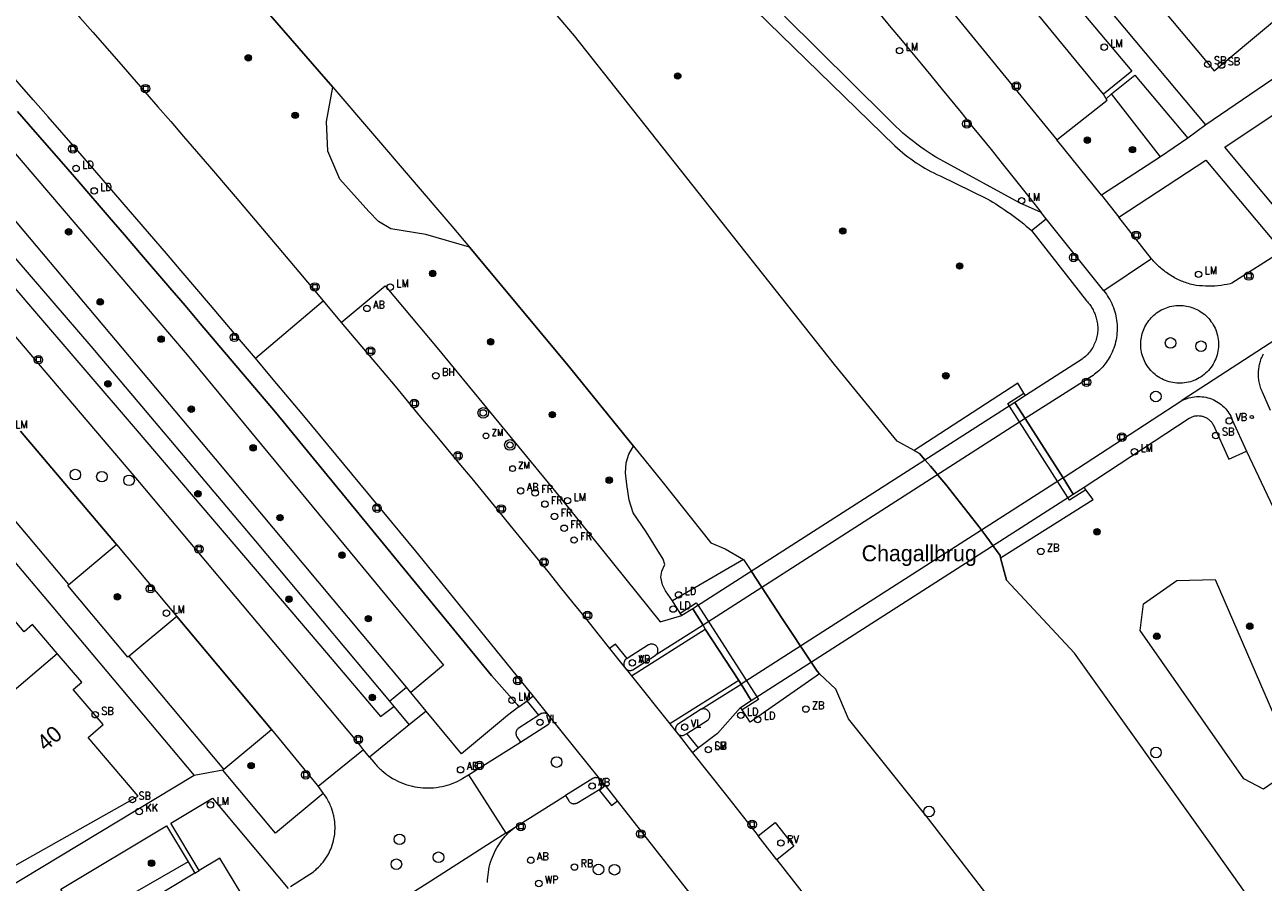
# Model space of a CAD drawing. Header units: metres. Extents: x 138165 to 154469, y 480134 to 494189.
# Tile 592 of 656: x 146733 to 146830, y 487173 to 487240. Entities that reach past the tile are written whole.
import ezdxf

# ---------------------------------------------------------------- set-up
doc = ezdxf.new("R2010")
doc.units = ezdxf.units.M
doc.header["$LTSCALE"] = 0.001
doc.header["$MEASUREMENT"] = 0
for name, color, linetype, lineweight in [('Level 5', 7, 'Continuous', 0), ('TOP-L-terrein schutting raster hek leuning', 7, 'Continuous', 0), ('TOP-L-topo objecten punt', 7, 'Continuous', 0), ('TOP-L-topo objecten vlak', 7, 'Continuous', 0), ('TOP-L-verharding molgoot', 7, 'Continuous', 0), ('TOP-L-water beschoeiing', 7, 'Continuous', 0), ('TOP-T-topo huisnummering naamgeving', 7, 'Continuous', 0)]:
    doc.layers.add(name, color=color, linetype=linetype, lineweight=lineweight)
doc.styles.add('Style-INTL_ISO', font='INTL_ISO.shx')
doc.styles.add('Style-STANDARD', font='STANDARD.shx')

# ---------------------------------------------------------------- blocks, each defined once
blk = doc.blocks.new('24')
at = {"layer": 'TOP-L-topo objecten punt', "color": 7, "linetype": 'Continuous', "lineweight": 0}
for radius in [0.025, 0.0182, 0.0115, 0.005]:
    blk.add_circle((0, 0), radius, dxfattribs=at)
blk = doc.blocks.new('306')
at = {"layer": 'TOP-L-topo objecten punt', "color": 7, "linetype": 'Continuous', "lineweight": 0}
blk.add_circle((0, 0), 0.025, dxfattribs=at)
at = {"layer": 'TOP-L-topo objecten punt', "color": 7, "linetype": 'Continuous', "lineweight": 0, "style": 'Style-STANDARD'}
blk.add_text('FR', height=0.06, dxfattribs=at).set_placement((0.0483, 0))
blk = doc.blocks.new('304')
at = {"layer": 'TOP-L-topo objecten punt', "color": 7, "linetype": 'Continuous', "lineweight": 0}
blk.add_circle((0, 0), 0.0225, dxfattribs=at)
at = {"layer": 'TOP-L-topo objecten punt', "color": 7, "linetype": 'Continuous', "lineweight": 0, "style": 'Style-STANDARD'}
blk.add_text('ZM', height=0.054, dxfattribs=at).set_placement((0.0435, 0))
blk = doc.blocks.new('117')
at = {"layer": 'TOP-L-topo objecten punt', "color": 7, "linetype": 'Continuous', "lineweight": 0}
blk.add_circle((0, 0), 0.025, dxfattribs=at)
at = {"layer": 'TOP-L-topo objecten punt', "color": 7, "linetype": 'Continuous', "lineweight": 0, "style": 'Style-STANDARD'}
blk.add_text('BH', height=0.06, dxfattribs=at).set_placement((0.0483, 0))
blk = doc.blocks.new('39')
at = {"layer": 'TOP-L-topo objecten punt', "color": 7, "linetype": 'Continuous', "lineweight": 0}
for p, q in [((0.0175, 0.0175), (-0.0175, 0.0175)), ((-0.0175, 0.0175), (-0.0175, -0.0175)), ((0.0175, 0.0175), (0.0175, -0.0175)), ((0.0175, -0.0175), (-0.0175, -0.0175))]:
    blk.add_line(p, q, dxfattribs=at)
blk.add_circle((0, 0), 0.0332, dxfattribs=at)
blk = doc.blocks.new('121')
at = {"layer": 'TOP-L-topo objecten punt', "color": 7, "linetype": 'Continuous', "lineweight": 0}
blk.add_circle((0, 0), 0.025, dxfattribs=at)
at = {"layer": 'TOP-L-topo objecten punt', "color": 7, "linetype": 'Continuous', "lineweight": 0, "style": 'Style-STANDARD'}
blk.add_text('LD', height=0.06, dxfattribs=at).set_placement((0.0483, 0))
blk = doc.blocks.new('*U13')
at = {"layer": 'Level 5', "color": 7, "linetype": 'Continuous', "lineweight": 0}
blk.add_circle((0, 0), 0.0415, dxfattribs=at)
blk = doc.blocks.new('150')
at = {"layer": 'Level 5', "color": 7, "linetype": 'Continuous', "lineweight": 0}
blk.add_blockref('*U13', (0, 0), dxfattribs=at)
blk = doc.blocks.new('73')
at = {"layer": 'TOP-L-topo objecten punt', "color": 7, "linetype": 'Continuous', "lineweight": 0}
blk.add_circle((0, 0), 0.025, dxfattribs=at)
at = {"layer": 'TOP-L-topo objecten punt', "color": 7, "linetype": 'Continuous', "lineweight": 0, "style": 'Style-STANDARD'}
blk.add_text('WP', height=0.06, dxfattribs=at).set_placement((0.0483, 0))
blk = doc.blocks.new('10')
at = {"layer": 'TOP-L-topo objecten punt', "linetype": 'Continuous', "lineweight": 0}
blk.add_circle((0, 0), 0.0125, dxfattribs=at)
blk = doc.blocks.new('16')
at = {"layer": 'TOP-L-topo objecten punt', "color": 7, "linetype": 'Continuous', "lineweight": 0}
blk.add_circle((0, 0), 0.025, dxfattribs=at)
at = {"layer": 'TOP-L-topo objecten punt', "color": 7, "linetype": 'Continuous', "lineweight": 0, "style": 'Style-STANDARD'}
blk.add_text('LM', height=0.06, dxfattribs=at).set_placement((0.0483, 0))
blk = doc.blocks.new('15')
at = {"layer": 'TOP-L-topo objecten punt', "color": 7, "linetype": 'Continuous', "lineweight": 0}
blk.add_circle((0, 0), 0.025, dxfattribs=at)
at = {"layer": 'TOP-L-topo objecten punt', "color": 7, "linetype": 'Continuous', "lineweight": 0, "style": 'Style-STANDARD'}
blk.add_text('VL', height=0.06, dxfattribs=at).set_placement((0.0483, 0))
blk = doc.blocks.new('119')
at = {"layer": 'TOP-L-topo objecten punt', "color": 7, "linetype": 'Continuous', "lineweight": 0}
blk.add_circle((0, 0), 0.025, dxfattribs=at)
at = {"layer": 'TOP-L-topo objecten punt', "color": 7, "linetype": 'Continuous', "lineweight": 0, "style": 'Style-STANDARD'}
blk.add_text('KK', height=0.06, dxfattribs=at).set_placement((0.0483, 0))
blk = doc.blocks.new('126')
at = {"layer": 'TOP-L-topo objecten punt', "color": 7, "linetype": 'Continuous', "lineweight": 0}
blk.add_circle((0, 0), 0.025, dxfattribs=at)
at = {"layer": 'TOP-L-topo objecten punt', "color": 7, "linetype": 'Continuous', "lineweight": 0, "style": 'Style-STANDARD'}
blk.add_text('RV', height=0.06, dxfattribs=at).set_placement((0.0483, 0))
blk = doc.blocks.new('11')
at = {"layer": 'TOP-L-topo objecten punt', "color": 7, "linetype": 'Continuous', "lineweight": 0}
blk.add_circle((0, 0), 0.025, dxfattribs=at)
at = {"layer": 'TOP-L-topo objecten punt', "color": 7, "linetype": 'Continuous', "lineweight": 0, "style": 'Style-STANDARD'}
blk.add_text('AB', height=0.06, dxfattribs=at).set_placement((0.0483, 0))
blk = doc.blocks.new('175')
at = {"layer": 'TOP-L-topo objecten punt', "color": 7, "linetype": 'Continuous', "lineweight": 0}
blk.add_circle((0, 0), 0.025, dxfattribs=at)
at = {"layer": 'TOP-L-topo objecten punt', "color": 7, "linetype": 'Continuous', "lineweight": 0, "style": 'Style-STANDARD'}
blk.add_text('SB', height=0.06, dxfattribs=at).set_placement((0.0483, 0))
blk = doc.blocks.new('85')
at = {"layer": 'TOP-L-topo objecten punt', "color": 7, "linetype": 'Continuous', "lineweight": 0}
blk.add_circle((0, 0), 0.025, dxfattribs=at)
at = {"layer": 'TOP-L-topo objecten punt', "color": 7, "linetype": 'Continuous', "lineweight": 0, "style": 'Style-STANDARD'}
blk.add_text('ZB', height=0.06, dxfattribs=at).set_placement((0.0483, 0))
blk = doc.blocks.new('14')
at = {"layer": 'TOP-L-topo objecten punt', "color": 7, "linetype": 'Continuous', "lineweight": 0}
blk.add_circle((0, 0), 0.025, dxfattribs=at)
at = {"layer": 'TOP-L-topo objecten punt', "color": 7, "linetype": 'Continuous', "lineweight": 0, "style": 'Style-STANDARD'}
blk.add_text('VB', height=0.06, dxfattribs=at).set_placement((0.0483, 0))
blk = doc.blocks.new('127')
at = {"layer": 'TOP-L-topo objecten punt', "color": 7, "linetype": 'Continuous', "lineweight": 0}
blk.add_circle((0, 0), 0.025, dxfattribs=at)
at = {"layer": 'TOP-L-topo objecten punt', "color": 7, "linetype": 'Continuous', "lineweight": 0, "style": 'Style-STANDARD'}
blk.add_text('RB', height=0.06, dxfattribs=at).set_placement((0.0483, 0))
blk = doc.blocks.new('27')
at = {"layer": 'TOP-L-topo objecten punt', "color": 7, "linetype": 'Continuous', "lineweight": 0}
for radius in [0.0415, 0.025]:
    blk.add_circle((0, 0), radius, dxfattribs=at)

msp = doc.modelspace()

# ---------------------------------------------------------------- linework, layer by layer
at = {"layer": 'TOP-L-terrein schutting raster hek leuning', "flags": 128}
msp.add_lwpolyline([(146771.542, 487187.279), (146769.541, 487189.568), (146752.621, 487210.155), (146751.446, 487211.55), (146749.091, 487214.337), (146746.73, 487217.118), (146745.547, 487218.507), (146744.363, 487219.894), (146741.99, 487222.665), (146740.801, 487224.049), (146739.611, 487225.431), (146737.226, 487228.192), (146736.031, 487229.57), (146733.636, 487232.323), (146732.437, 487233.697)], dxfattribs=at)
at = {"layer": 'TOP-L-topo objecten vlak', "flags": 128}
for points in [[(146802.621, 487207.165), (146801.288, 487207.894), (146796.399, 487213.898), (146776.033, 487239.615), (146762.712, 487255.307), (146746.342, 487273.503), (146718.277, 487303.969), (146712.899, 487309.93), (146702.657, 487320.492), (146685.938, 487337.071), (146671.225, 487351.722), (146641.997, 487379.761)], [(146762.885, 487188.641), (146747.945, 487206.505), (146729.766, 487228.09), (146719.329, 487239.855), (146691.719, 487270.212), (146678.406, 487284.504)], [(146825.46, 487232.661), (146789.301, 487275.834)], [(146821.487, 487242.401), (146826.118, 487236.875), (146835.085, 487244.391), (146830.454, 487249.916)], [(146808.427, 487246.031), (146810.492, 487247.79), (146819.67, 487236.856), (146817.452, 487235.061)], [(146732.182, 487246.847), (146733.21, 487245.693), (146735.263, 487243.38), (146736.287, 487242.222), (146737.309, 487241.063), (146738.33, 487239.902), (146740.368, 487237.576), (146742.399, 487235.245), (146743.413, 487234.078), (146744.425, 487232.909), (146745.435, 487231.739), (146747.452, 487229.395), (146749.462, 487227.045), (146750.465, 487225.869), (146752.466, 487223.512), (146753.464, 487222.331), (146754.461, 487221.149), (146756.366, 487218.882)], [(146846.469, 487246.916), (146833.586, 487238.184), (146825.46, 487232.661)], [(146817.452, 487235.061), (146811.184, 487242.705), (146808.427, 487246.031)], [(146804.297, 487243.125), (146813.803, 487231.471)], [(146757.111, 487235.594), (146756.044, 487236.837), (146752.213, 487241.244)], [(146790.198, 487241.638), (146801.118, 487231.01), (146801.321, 487230.828), (146801.523, 487230.654), (146801.728, 487230.484), (146801.936, 487230.317), (146802.147, 487230.155), (146802.362, 487229.997), (146802.579, 487229.843), (146802.8, 487229.694), (146803.023, 487229.548), (146803.249, 487229.407), (146803.478, 487229.27), (146803.709, 487229.138), (146803.943, 487229.01), (146804.179, 487228.887), (146804.417, 487228.768), (146804.658, 487228.654), (146808.339, 487226.874), (146808.572, 487226.736), (146808.795, 487226.6), (146809.016, 487226.462), (146809.236, 487226.321), (146809.454, 487226.178), (146809.671, 487226.033), (146809.886, 487225.885), (146810.135, 487225.71), (146810.347, 487225.557), (146810.556, 487225.401), (146810.764, 487225.244), (146810.971, 487225.084), (146811.209, 487224.895), (146811.412, 487224.73), (146811.612, 487224.563), (146811.811, 487224.394)], [(146812.578, 487225.789), (146810.869, 487226.557), (146804.965, 487229.781), (146804.665, 487229.947), (146804.34, 487230.136), (146804.051, 487230.312), (146803.734, 487230.514), (146803.421, 487230.722), (146803.143, 487230.915), (146802.839, 487231.136), (146802.569, 487231.341), (146802.274, 487231.574), (146802.013, 487231.789), (146801.756, 487232.009), (146801.475, 487232.259), (146801.2, 487232.515), (146800.957, 487232.751), (146800.692, 487233.018), (146800.459, 487233.263), (146792.476, 487241.154)], [(146799.957, 487241.305), (146800.811, 487240.283), (146801.558, 487239.387), (146802.304, 487238.489), (146803.196, 487237.41), (146803.939, 487236.51), (146804.827, 487235.428), (146806.303, 487233.62), (146807.185, 487232.533), (146807.919, 487231.625), (146808.651, 487230.717), (146809.528, 487229.625), (146810.984, 487227.801), (146811.709, 487226.887), (146812.578, 487225.789)], [(146724.136, 487239.885), (146745.717, 487214.649), (146765.789, 487190.375), (146763.228, 487188.227)], [(146751.054, 487214.396), (146749.821, 487215.854), (146747.532, 487218.549), (146745.237, 487221.24), (146744.088, 487222.583), (146741.784, 487225.265), (146739.474, 487227.943), (146737.158, 487230.615), (146734.836, 487233.282), (146733.672, 487234.613), (146731.341, 487237.272)], [(146818.075, 487235.079), (146819.912, 487236.549), (146824.05, 487231.6)], [(146767.819, 487223.077), (146764.397, 487224.082), (146761.654, 487224.515), (146760.702, 487225.092), (146759.951, 487225.871), (146757.671, 487228.412), (146756.718, 487230.606), (146756.631, 487232.915), (146757.111, 487235.594)], [(146757.111, 487235.594), (146766.44, 487224.728), (146767.819, 487223.077)], [(146817.658, 487234.703), (146817.452, 487235.061)], [(146817.658, 487234.703), (146818.075, 487235.079)], [(146821.919, 487230.163), (146818.075, 487235.079)], [(146813.803, 487231.471), (146817.753, 487234.599), (146817.658, 487234.703)], [(146722.021, 487232.44), (146722.868, 487233.112), (146738.186, 487215.341), (146751.053, 487200.073), (146761.554, 487187.536)], [(146732.437, 487233.697), (146733.636, 487232.323), (146736.031, 487229.57), (146737.226, 487228.192), (146739.611, 487225.431), (146740.801, 487224.049), (146741.99, 487222.665), (146744.363, 487219.894), (146745.547, 487218.507), (146746.73, 487217.118), (146749.091, 487214.337), (146751.446, 487211.55), (146752.621, 487210.155), (146769.541, 487189.568), (146771.542, 487187.279), (146771.681, 487187.093)], [(146832.916, 487223.756), (146826.954, 487230.907), (146831.371, 487233.852), (146836.527, 487226.154)], [(146721.665, 487232.131), (146724.784, 487228.516), (146726.915, 487226.043), (146731.173, 487221.095), (146733.3, 487218.619), (146737.551, 487213.665), (146741.797, 487208.706), (146746.038, 487203.743), (146750.274, 487198.776), (146752.39, 487196.291), (146756.619, 487191.318), (146760.843, 487186.34), (146761.891, 487187.133)], [(146825.46, 487232.661), (146824.05, 487231.6)], [(146817.297, 487227.147), (146813.803, 487231.471)], [(146824.05, 487231.6), (146821.919, 487230.163)], [(146759.526, 487183.751), (146759.128, 487184.256), (146753.055, 487191.501), (146741.852, 487204.848), (146734.085, 487213.981), (146727.307, 487221.907), (146719.849, 487230.555)], [(146821.919, 487230.163), (146817.297, 487227.147)], [(146818.66, 487225.435), (146825.474, 487229.903), (146831.452, 487222.781)], [(146817.297, 487227.147), (146818.66, 487225.435)], [(146811.811, 487224.394), (146812.966, 487225.308)], [(146812.966, 487225.308), (146812.578, 487225.789)], [(146817.468, 487219.675), (146812.966, 487225.308)], [(146821.223, 487222.163), (146818.66, 487225.435)], [(146709.579, 487224.802), (146714.944, 487218.646), (146717.665, 487215.497), (146720.379, 487212.343), (146721.734, 487210.763), (146723.087, 487209.183), (146725.79, 487206.018), (146727.139, 487204.434), (146729.832, 487201.261), (146732.519, 487198.084), (146735.2, 487194.901), (146736.545, 487193.299), (146746.277, 487181.734)], [(146811.811, 487224.394), (146816.124, 487218.881), (146816.196, 487218.803), (146816.259, 487218.731), (146816.319, 487218.658), (146816.377, 487218.582), (146816.432, 487218.505), (146816.486, 487218.426), (146816.536, 487218.346), (146816.593, 487218.25), (146816.638, 487218.167), (146816.681, 487218.082), (146816.728, 487217.981), (146816.765, 487217.894), (146816.8, 487217.805), (146816.831, 487217.716), (146816.861, 487217.625), (146816.887, 487217.534), (146816.918, 487217.418), (146816.942, 487217.314), (146816.965, 487217.193), (146816.98, 487217.087), (146816.992, 487216.98), (146817.001, 487216.858), (146817.004, 487216.75), (146817.003, 487216.643), (146816.999, 487216.536), (146816.991, 487216.429), (146816.978, 487216.322), (146816.959, 487216.201), (146816.936, 487216.08), (146816.911, 487215.976), (146816.877, 487215.858), (146816.844, 487215.755), (146816.802, 487215.64), (146816.761, 487215.541), (146816.71, 487215.429), (146816.661, 487215.334), (146816.609, 487215.24), (146816.546, 487215.135), (146816.487, 487215.045), (146816.424, 487214.958), (146816.349, 487214.861), (146816.28, 487214.779), (146816.197, 487214.688), (146816.122, 487214.611), (146816.033, 487214.527), (146815.952, 487214.457), (146815.868, 487214.389), (146815.782, 487214.325), (146811.35, 487211.467)], [(146780.655, 487207.512), (146775.416, 487213.982), (146767.819, 487223.077)], [(146831.452, 487222.781), (146827.513, 487220.252), (146827.371, 487220.218), (146827.133, 487220.167), (146826.894, 487220.123), (146826.654, 487220.088), (146826.412, 487220.061), (146826.17, 487220.041), (146825.927, 487220.03), (146825.684, 487220.026), (146825.441, 487220.031), (146825.199, 487220.043), (146824.957, 487220.064), (146824.715, 487220.092), (146824.595, 487220.109), (146824.471, 487220.129), (146824.343, 487220.162), (146824.236, 487220.191), (146824.11, 487220.229), (146824.004, 487220.263), (146823.879, 487220.306), (146823.776, 487220.343), (146823.673, 487220.383), (146823.55, 487220.433), (146823.449, 487220.477), (146823.328, 487220.532), (146823.209, 487220.589), (146823.111, 487220.639), (146823.013, 487220.691), (146822.897, 487220.755), (146822.802, 487220.811), (146822.689, 487220.88), (146822.596, 487220.939), (146822.486, 487221.012), (146822.377, 487221.088), (146822.288, 487221.153), (146822.2, 487221.22), (146822.096, 487221.302), (146821.994, 487221.386), (146821.91, 487221.458), (146821.811, 487221.546), (146821.73, 487221.621), (146821.651, 487221.697), (146821.557, 487221.791), (146821.481, 487221.871), (146821.391, 487221.968), (146821.304, 487222.067), (146821.223, 487222.163)], [(146821.223, 487222.163), (146817.468, 487219.675)], [(146757.78, 487217.197), (146761.225, 487220.048), (146765.288, 487215.209), (146774.581, 487203.897), (146782.746, 487193.769), (146784.45, 487194.247)], [(146817.468, 487219.675), (146817.576, 487219.54), (146817.678, 487219.401), (146817.775, 487219.258), (146817.857, 487219.128), (146817.944, 487218.978), (146818.025, 487218.826), (146818.101, 487218.67), (146818.17, 487218.512), (146818.234, 487218.351), (146818.291, 487218.188), (146818.342, 487218.023), (146818.387, 487217.856), (146818.426, 487217.688), (146818.455, 487217.537), (146818.482, 487217.366), (146818.503, 487217.195), (146818.517, 487217.022), (146818.524, 487216.869), (146818.525, 487216.696), (146818.52, 487216.523), (146818.509, 487216.351), (146818.491, 487216.179), (146818.467, 487216.008), (146818.437, 487215.838), (146818.4, 487215.669), (146818.357, 487215.502), (146818.307, 487215.336), (146818.252, 487215.172), (146818.19, 487215.011), (146818.122, 487214.852), (146818.049, 487214.696), (146817.973, 487214.549), (146817.898, 487214.417), (146817.818, 487214.287), (146817.745, 487214.176), (146817.657, 487214.052), (146817.565, 487213.931), (146817.482, 487213.828), (146817.395, 487213.727), (146817.293, 487213.615), (146817.186, 487213.506), (146817.076, 487213.401), (146816.963, 487213.3), (146816.861, 487213.214), (146816.757, 487213.132), (146816.634, 487213.042), (146816.509, 487212.956), (146816.396, 487212.883), (146811.328, 487209.665)], [(146751.054, 487214.396), (146756.366, 487218.882)], [(146756.366, 487218.882), (146757.78, 487217.197)], [(146822.245, 487218.292), (146822.376, 487218.342), (146822.524, 487218.392), (146822.659, 487218.429), (146822.811, 487218.464), (146822.949, 487218.489), (146823.104, 487218.508), (146823.244, 487218.519), (146823.384, 487218.524), (146823.525, 487218.522), (146823.68, 487218.512), (146823.82, 487218.496), (146823.958, 487218.474), (146824.096, 487218.446), (146824.232, 487218.411), (146824.381, 487218.365), (146824.513, 487218.317), (146824.643, 487218.263), (146824.77, 487218.203), (146824.894, 487218.138), (146825.028, 487218.058), (146825.145, 487217.981), (146825.259, 487217.898), (146825.38, 487217.8), (146825.485, 487217.707), (146825.585, 487217.609), (146825.692, 487217.495), (146825.782, 487217.387), (146825.868, 487217.275), (146825.957, 487217.147), (146826.039, 487217.014), (146826.115, 487216.878), (146826.183, 487216.737), (146826.238, 487216.608), (146826.292, 487216.462), (146826.339, 487216.313), (146826.378, 487216.162), (146826.409, 487216.009), (146826.433, 487215.855), (146826.448, 487215.7), (146826.455, 487215.56), (146826.456, 487215.404), (146826.448, 487215.248), (146826.432, 487215.093), (146826.409, 487214.939), (146826.377, 487214.786), (146826.342, 487214.65), (146826.296, 487214.501), (146826.242, 487214.354), (146826.181, 487214.211), (146826.112, 487214.071), (146826.037, 487213.934), (146825.954, 487213.802), (146825.865, 487213.674), (146825.769, 487213.551), (146825.668, 487213.433), (146825.56, 487213.32), (146825.447, 487213.213), (146825.328, 487213.111), (146825.204, 487213.016), (146825.089, 487212.936), (146824.956, 487212.854), (146824.82, 487212.778), (146824.68, 487212.71), (146824.536, 487212.649), (146824.39, 487212.595), (146824.256, 487212.553), (146824.105, 487212.514), (146823.952, 487212.482), (146823.798, 487212.458), (146823.643, 487212.443), (146823.487, 487212.435), (146823.347, 487212.435), (146823.191, 487212.442), (146823.035, 487212.458), (146822.881, 487212.481), (146822.728, 487212.512), (146822.592, 487212.547), (146822.443, 487212.593), (146822.297, 487212.647), (146822.153, 487212.708), (146822.013, 487212.776), (146821.876, 487212.851), (146821.744, 487212.933), (146821.616, 487213.022), (146821.492, 487213.118), (146821.374, 487213.219), (146821.261, 487213.327), (146821.154, 487213.44), (146821.052, 487213.559), (146820.966, 487213.67), (146820.877, 487213.798), (146820.794, 487213.93), (146820.725, 487214.052), (146820.662, 487214.178), (146820.599, 487214.32), (146820.548, 487214.451), (146820.504, 487214.585), (146820.462, 487214.735), (146820.43, 487214.872), (146820.405, 487215.01), (146820.385, 487215.164), (146820.374, 487215.304), (146820.369, 487215.445), (146820.371, 487215.601), (146820.38, 487215.741), (146820.395, 487215.88), (146820.416, 487216.019), (146820.448, 487216.172), (146820.483, 487216.308), (146820.524, 487216.442), (146820.577, 487216.589), (146820.631, 487216.718), (146820.691, 487216.845), (146820.757, 487216.969), (146820.837, 487217.103), (146820.914, 487217.22), (146821.007, 487217.346), (146821.095, 487217.455), (146821.189, 487217.56), (146821.287, 487217.66), (146821.39, 487217.755), (146821.497, 487217.846), (146821.608, 487217.932), (146821.736, 487218.021), (146821.855, 487218.096), (146821.977, 487218.165), (146822.116, 487218.235), (146822.245, 487218.292)], [(146757.78, 487217.197), (146759.974, 487214.59), (146760.981, 487213.391), (146761.987, 487212.191), (146763.994, 487209.788), (146764.996, 487208.584), (146765.996, 487207.379), (146766.994, 487206.172), (146767.991, 487204.964), (146769.98, 487202.545), (146770.972, 487201.334), (146772.951, 487198.907), (146773.939, 487197.692), (146774.925, 487196.475), (146775.909, 487195.257), (146776.892, 487194.038), (146777.873, 487192.818), (146778.782, 487191.667)], [(146830.946, 487215.846), (146823.591, 487211.073)], [(146830.521, 487210.3), (146829.89, 487211.734), (146829.848, 487211.829), (146829.812, 487211.92), (146829.777, 487212.012), (146829.741, 487212.122), (146829.712, 487212.216), (146829.683, 487212.327), (146829.657, 487212.439), (146829.638, 487212.536), (146829.622, 487212.633), (146829.607, 487212.747), (146829.595, 487212.862), (146829.589, 487212.96), (146829.584, 487213.075), (146829.584, 487213.174), (146829.586, 487213.272), (146829.593, 487213.387), (146829.603, 487213.498), (146829.614, 487213.596), (146829.629, 487213.693), (146829.646, 487213.789), (146829.667, 487213.886), (146829.69, 487213.981), (146829.715, 487214.076), (146829.744, 487214.17), (146829.775, 487214.263), (146829.809, 487214.355), (146829.846, 487214.446), (146829.892, 487214.551), (146829.935, 487214.64), (146829.98, 487214.727)], [(146772.798, 487187.964), (146766.579, 487195.672), (146764.868, 487197.759), (146763.62, 487199.278), (146762.37, 487200.796), (146761.119, 487202.312), (146758.612, 487205.341), (146757.356, 487206.853), (146756.099, 487208.364), (146754.84, 487209.874), (146752.318, 487212.89), (146751.054, 487214.396)], [(146811.213, 487211.665), (146810.737, 487212.432), (146802.621, 487207.165)], [(146816.083, 487204.082), (146814.802, 487203.282), (146814.652, 487203.484), (146810.088, 487210.637), (146809.96, 487210.856), (146811.213, 487211.665)], [(146811.35, 487211.467), (146811.213, 487211.665)], [(146811.328, 487209.665), (146810.517, 487210.913), (146785.307, 487194.763), (146786.113, 487193.509)], [(146811.35, 487211.467), (146810.517, 487210.913), (146811.328, 487209.665)], [(146814.291, 487205.017), (146823.591, 487211.073)], [(146823.591, 487211.073), (146823.714, 487211.133), (146823.852, 487211.192), (146823.994, 487211.243), (146824.138, 487211.287), (146824.284, 487211.324), (146824.432, 487211.352), (146824.581, 487211.373), (146824.731, 487211.386), (146824.866, 487211.39), (146825.017, 487211.388), (146825.167, 487211.377), (146825.317, 487211.359), (146825.465, 487211.332), (146825.611, 487211.298), (146825.756, 487211.256), (146825.898, 487211.207), (146826.038, 487211.149), (146826.174, 487211.085), (146826.306, 487211.014), (146826.435, 487210.935), (146826.559, 487210.85), (146826.667, 487210.768), (146826.782, 487210.671), (146826.891, 487210.567), (146826.995, 487210.458), (146827.094, 487210.344), (146827.185, 487210.225), (146827.271, 487210.101), (146827.342, 487209.986), (146827.415, 487209.854), (146827.48, 487209.718), (146827.538, 487209.579), (146828.65, 487207.107)], [(146811.328, 487209.665), (146786.113, 487193.509)], [(146811.328, 487209.665), (146814.291, 487205.017)], [(146814.291, 487205.017), (146811.328, 487209.665)], [(146815.935, 487204.3), (146824.164, 487209.693), (146824.226, 487209.73), (146824.281, 487209.758), (146824.337, 487209.784), (146824.404, 487209.811), (146824.462, 487209.831), (146824.532, 487209.851), (146824.602, 487209.868), (146824.663, 487209.878), (146824.734, 487209.888), (146824.796, 487209.892), (146824.868, 487209.894), (146824.94, 487209.892), (146825.012, 487209.886), (146825.073, 487209.878), (146825.144, 487209.865), (146825.204, 487209.851), (146825.263, 487209.833), (146825.331, 487209.81), (146825.389, 487209.787), (146825.454, 487209.757), (146825.509, 487209.728), (146825.571, 487209.691), (146825.631, 487209.651), (146825.681, 487209.615), (146825.729, 487209.576), (146825.782, 487209.527), (146825.833, 487209.476), (146825.874, 487209.43), (146825.913, 487209.382), (146825.956, 487209.324), (146825.995, 487209.264), (146826.029, 487209.206), (146827.264, 487206.476), (146828.65, 487207.107)], [(146732.676, 487208.668), (146740.193, 487199.809)], [(146783.711, 487195.411), (146783.159, 487196.175), (146782.919, 487196.655), (146782.799, 487197.254), (146782.871, 487197.734), (146783.099, 487198.249), (146782.991, 487198.669), (146781.649, 487200.802), (146780.642, 487202.289), (146780.33, 487203.283), (146780.138, 487204.494), (146780.03, 487205.429), (146780.09, 487206.196), (146780.306, 487206.892), (146780.655, 487207.512)], [(146780.655, 487207.512), (146782.979, 487204.643), (146786.721, 487199.951), (146787.835, 487199.483), (146789.266, 487198.646)], [(146809.383, 487198.766), (146809.361, 487198.944), (146808.793, 487199.729), (146808.519, 487200.104), (146808.243, 487200.477), (146807.686, 487201.22), (146807.405, 487201.589), (146807.123, 487201.958), (146806.839, 487202.325), (146806.553, 487202.691), (146805.978, 487203.419), (146805.396, 487204.142), (146805.102, 487204.502), (146804.807, 487204.86), (146804.511, 487205.217), (146804.213, 487205.573), (146803.913, 487205.928), (146803.497, 487206.415), (146803.054, 487206.928), (146802.621, 487207.165)], [(146828.65, 487207.107), (146830.725, 487202.694)], [(146736.448, 487196.68), (146728.956, 487205.54)], [(146814.291, 487205.017), (146789.087, 487188.888)], [(146789.087, 487188.888), (146789.873, 487187.613), (146815.08, 487203.753), (146814.291, 487205.017)], [(146814.291, 487205.017), (146815.08, 487203.753), (146815.935, 487204.3)], [(146809.383, 487198.766), (146816.641, 487203.321), (146816.083, 487204.082)], [(146816.083, 487204.082), (146815.935, 487204.3)], [(146736.448, 487196.68), (146740.193, 487199.809)], [(146740.193, 487199.809), (146744.904, 487194.166)], [(146789.266, 487198.646), (146783.711, 487195.411)], [(146789.266, 487198.646), (146789.887, 487197.698), (146792.296, 487194.021), (146794.557, 487190.605), (146795.03, 487189.89), (146795.22, 487189.693)], [(146846.4, 487145.956), (146842.361, 487152.227), (146836.364, 487161.539), (146825.933, 487176.242), (146815.191, 487191.292), (146809.864, 487197.012), (146809.383, 487198.766)], [(146820.589, 487195.164), (146823.183, 487196.997), (146826.199, 487197.059), (146832.549, 487182.442), (146829.988, 487180.668), (146828.432, 487181.468), (146820.333, 487193.079), (146820.589, 487195.164)], [(146741.18, 487191.059), (146741.079, 487190.995), (146736.361, 487196.602), (146736.448, 487196.68)], [(146735.535, 487191.288), (146733.615, 487193.539), (146732.946, 487192.968), (146730.781, 487195.507)], [(146784.325, 487194.443), (146783.711, 487195.411)], [(146784.325, 487194.443), (146785.575, 487195.237), (146785.728, 487195.034), (146790.31, 487187.884), (146790.443, 487187.668), (146789.17, 487186.866)], [(146744.904, 487194.166), (146741.18, 487191.059)], [(146744.904, 487194.166), (146752.317, 487185.336)], [(146784.45, 487194.247), (146784.325, 487194.443)], [(146786.113, 487193.509), (146785.307, 487194.763), (146784.45, 487194.247)], [(146780.496, 487189.532), (146786.277, 487193.194)], [(146786.113, 487193.509), (146782.367, 487191.12)], [(146786.277, 487193.194), (146786.113, 487193.509)], [(146786.113, 487193.509), (146786.277, 487193.194), (146788.892, 487189.166), (146789.087, 487188.888)], [(146788.892, 487189.166), (146786.277, 487193.194)], [(146726.307, 487183.415), (146730.35, 487178.674), (146727.838, 487176.533), (146730.322, 487173.62), (146741.888, 487180.112), (146737.963, 487184.716), (146739.132, 487185.712), (146736.793, 487188.456), (146737.463, 487189.026), (146735.535, 487191.288)], [(146726.307, 487183.415), (146735.535, 487191.288)], [(146780.152, 487190.899), (146779.249, 487192.011), (146778.782, 487191.667)], [(146778.782, 487191.667), (146779.933, 487190.234)], [(146782.367, 487191.12), (146782.403, 487191.148), (146782.433, 487191.175), (146782.464, 487191.21), (146782.494, 487191.25), (146782.521, 487191.296), (146782.543, 487191.343), (146782.56, 487191.394), (146782.571, 487191.449), (146782.576, 487191.503), (146782.575, 487191.564), (146782.566, 487191.627), (146782.551, 487191.679), (146782.532, 487191.729), (146782.508, 487191.773), (146782.485, 487191.809), (146782.457, 487191.844), (146782.432, 487191.872), (146782.401, 487191.9), (146782.375, 487191.92), (146782.343, 487191.942), (146782.296, 487191.968), (146782.26, 487191.983), (146782.203, 487192.001), (146782.15, 487192.011), (146782.108, 487192.015), (146782.058, 487192.015), (146782.013, 487192.01), (146781.962, 487192), (146781.921, 487191.988), (146781.872, 487191.968), (146781.842, 487191.952), (146780.152, 487190.899)], [(146748.587, 487182.216), (146741.18, 487191.059)], [(146780.152, 487190.899), (146780.08, 487190.844), (146780.056, 487190.823), (146780.013, 487190.778), (146779.993, 487190.753), (146779.975, 487190.727), (146779.959, 487190.7), (146779.944, 487190.671), (146779.921, 487190.613), (146779.905, 487190.552), (146779.897, 487190.489), (146779.896, 487190.457), (146779.9, 487190.394), (146779.905, 487190.363), (146779.911, 487190.332), (146779.92, 487190.302), (146779.933, 487190.234)], [(146780.076, 487190.056), (146780.16, 487190.002), (146780.187, 487189.988), (146780.242, 487189.967), (146780.3, 487189.952), (146780.36, 487189.946), (146780.39, 487189.946), (146780.419, 487189.948), (146780.478, 487189.957), (146780.507, 487189.965), (146780.563, 487189.986), (146780.611, 487190.012), (146782.367, 487191.12)], [(146779.933, 487190.234), (146780.076, 487190.056)], [(146780.076, 487190.056), (146780.496, 487189.532)], [(146780.496, 487189.532), (146783.5, 487185.768)], [(146795.22, 487189.693), (146789.801, 487185.911), (146789.17, 487186.866)], [(146833.731, 487138.359), (146829.383, 487144.431), (146828.36, 487145.843), (146827.441, 487147.107), (146826.365, 487148.58), (146825.441, 487149.84), (146824.36, 487151.308), (146823.43, 487152.565), (146822.499, 487153.819), (146821.565, 487155.073), (146820.628, 487156.324), (146819.533, 487157.782), (146818.592, 487159.029), (146817.491, 487160.483), (146816.545, 487161.727), (146815.438, 487163.176), (146814.486, 487164.416), (146813.533, 487165.654), (146803.744, 487178.345), (146797.497, 487186.154), (146796.508, 487188.481), (146795.22, 487189.693)], [(146761.554, 487187.536), (146762.885, 487188.641)], [(146763.228, 487188.227), (146762.885, 487188.641)], [(146788.892, 487189.166), (146783.5, 487185.768)], [(146785.967, 487186.91), (146789.087, 487188.888)], [(146789.087, 487188.888), (146788.892, 487189.166)], [(146789.047, 487187.058), (146789.873, 487187.613), (146789.087, 487188.888)], [(146761.554, 487187.536), (146761.891, 487187.133)], [(146764.437, 487186.769), (146763.228, 487188.227)], [(146771.681, 487187.093), (146772.344, 487187.586)], [(146772.344, 487187.586), (146772.798, 487187.964)], [(146773.245, 487186.455), (146772.344, 487187.586)], [(146773.944, 487186.536), (146772.798, 487187.964)], [(146761.891, 487187.133), (146763.097, 487185.692)], [(146764.437, 487186.769), (146763.097, 487185.692)], [(146771.681, 487187.093), (146770.801, 487186.438), (146767.183, 487183.427), (146764.437, 487186.769)], [(146773.245, 487186.455), (146771.627, 487185.404), (146771.592, 487185.371), (146771.571, 487185.347), (146771.534, 487185.296), (146771.503, 487185.241), (146771.48, 487185.183), (146771.471, 487185.153), (146771.459, 487185.091), (146771.456, 487185.028), (146771.457, 487184.997), (146771.46, 487184.965), (146771.472, 487184.903), (146771.481, 487184.873), (146771.504, 487184.815), (146771.535, 487184.76), (146771.808, 487184.337)], [(146773.944, 487186.536), (146773.897, 487186.538), (146773.868, 487186.554), (146773.838, 487186.568), (146773.807, 487186.58), (146773.744, 487186.599), (146773.712, 487186.605), (146773.679, 487186.61), (146773.614, 487186.613), (146773.548, 487186.608), (146773.483, 487186.595), (146773.421, 487186.574), (146773.245, 487186.455)], [(146774.133, 487186.3), (146773.944, 487186.536)], [(146785.967, 487186.91), (146784.103, 487185.719), (146784.077, 487185.693), (146784.057, 487185.67), (146784.038, 487185.645), (146784.005, 487185.592), (146783.991, 487185.564), (146783.979, 487185.535), (146783.969, 487185.506), (146783.954, 487185.445), (146783.95, 487185.414), (146783.947, 487185.352), (146783.953, 487185.29), (146783.958, 487185.259), (146783.966, 487185.229), (146784, 487185.142)], [(146784.845, 487185.019), (146786.495, 487186.083), (146786.519, 487186.108), (146786.558, 487186.158), (146786.575, 487186.185), (146786.59, 487186.213), (146786.615, 487186.271), (146786.633, 487186.331), (146786.638, 487186.362), (146786.644, 487186.425), (146786.644, 487186.457), (146786.638, 487186.52), (146786.632, 487186.551), (146786.624, 487186.581), (146786.614, 487186.612), (146786.602, 487186.641), (146786.573, 487186.697), (146786.541, 487186.744), (146786.504, 487186.788), (146786.46, 487186.828), (146786.413, 487186.862), (146786.369, 487186.887), (146786.311, 487186.912), (146786.252, 487186.929), (146786.199, 487186.938), (146786.139, 487186.941), (146786.078, 487186.937), (146786.025, 487186.927), (146785.967, 487186.91)], [(146789.047, 487187.058), (146787.223, 487185.016), (146785.76, 487183.883)], [(146789.17, 487186.866), (146789.047, 487187.058)], [(146763.097, 487185.692), (146759.983, 487183.172)], [(146771.808, 487184.337), (146774.007, 487185.742), (146774.041, 487185.779), (146774.06, 487185.804), (146774.094, 487185.858), (146774.108, 487185.886), (146774.131, 487185.945), (146774.146, 487186.007), (146774.151, 487186.038), (146774.153, 487186.07), (146774.153, 487186.133), (146774.15, 487186.165), (146774.144, 487186.196), (146774.137, 487186.227), (146774.128, 487186.257), (146774.133, 487186.3)], [(146778.009, 487181.489), (146774.133, 487186.3)], [(146783.5, 487185.768), (146784, 487185.142)], [(146748.587, 487182.216), (146752.317, 487185.336)], [(146752.317, 487185.336), (146755.893, 487180.966), (146755.966, 487180.869)], [(146784, 487185.142), (146784.157, 487184.965)], [(146784.157, 487184.965), (146784.241, 487184.912), (146784.299, 487184.888), (146784.329, 487184.879), (146784.359, 487184.872), (146784.421, 487184.863), (146784.452, 487184.862), (146784.514, 487184.865), (146784.545, 487184.87), (146784.606, 487184.885), (146784.664, 487184.908), (146784.845, 487185.019)], [(146784.157, 487184.965), (146785.286, 487183.501)], [(146785.76, 487183.883), (146784.845, 487185.019)], [(146759.526, 487183.751), (146755.966, 487180.869)], [(146759.983, 487183.172), (146759.526, 487183.751)], [(146767.75, 487181.792), (146771.808, 487184.337)], [(146785.76, 487183.883), (146785.286, 487183.501)], [(146785.286, 487183.501), (146787.836, 487180.282), (146790.423, 487177.006)], [(146759.983, 487183.172), (146760.318, 487182.775), (146760.432, 487182.64), (146760.501, 487182.562), (146760.572, 487182.485), (146760.645, 487182.409), (146760.718, 487182.335), (146760.794, 487182.262), (146760.87, 487182.191), (146760.948, 487182.121), (146761.108, 487181.985), (146761.273, 487181.856), (146761.357, 487181.794), (146761.443, 487181.734), (146761.617, 487181.617), (146761.795, 487181.508), (146761.978, 487181.405), (146762.164, 487181.31), (146762.259, 487181.265), (146762.451, 487181.18), (146762.645, 487181.103), (146762.843, 487181.033), (146762.942, 487181.001), (146763.043, 487180.971), (146763.245, 487180.916), (146763.347, 487180.892), (146763.552, 487180.849), (146763.758, 487180.814), (146763.966, 487180.787), (146764.174, 487180.768), (146764.279, 487180.761), (146764.383, 487180.757), (146764.488, 487180.754), (146764.593, 487180.754), (146764.698, 487180.755), (146764.802, 487180.759), (146764.907, 487180.764), (146765.011, 487180.771), (146765.22, 487180.792), (146765.376, 487180.814), (146765.479, 487180.831), (146765.682, 487180.871), (146765.783, 487180.894), (146765.883, 487180.919), (146765.983, 487180.945), (146766.082, 487180.974), (146766.28, 487181.037), (146766.474, 487181.108), (146766.676, 487181.19), (146766.854, 487181.272), (146766.947, 487181.317), (146767.131, 487181.413), (146767.221, 487181.464), (146767.31, 487181.517), (146767.75, 487181.792)], [(146746.277, 487181.734), (146723.789, 487168.184)], [(146748.503, 487182.139), (146746.277, 487181.734)], [(146748.503, 487182.139), (146748.587, 487182.216)], [(146756.375, 487180.326), (146752.624, 487177.204), (146748.503, 487182.139)], [(146767.75, 487181.792), (146770.662, 487177.215)], [(146778.009, 487181.489), (146777.963, 487181.491), (146777.935, 487181.507), (146777.906, 487181.52), (146777.845, 487181.542), (146777.813, 487181.55), (146777.749, 487181.56), (146777.717, 487181.562), (146777.684, 487181.562), (146777.652, 487181.56), (146777.62, 487181.557), (146777.588, 487181.551), (146777.526, 487181.533), (146777.466, 487181.508), (146775.327, 487180.177)], [(146755.966, 487180.869), (146756.375, 487180.326)], [(146775.327, 487180.177), (146775.586, 487179.735), (146775.623, 487179.689), (146775.646, 487179.666), (146775.695, 487179.625), (146775.748, 487179.59), (146775.806, 487179.562), (146775.836, 487179.551), (146775.867, 487179.542), (146775.898, 487179.534), (146775.929, 487179.529), (146775.961, 487179.525), (146775.993, 487179.524), (146776.025, 487179.524), (146776.057, 487179.527), (146776.12, 487179.538), (146776.151, 487179.546), (146776.181, 487179.557), (146776.211, 487179.569), (146778.026, 487180.671), (146778.045, 487180.69), (146778.088, 487180.741), (146778.107, 487180.768), (146778.124, 487180.796), (146778.14, 487180.825), (146778.154, 487180.855), (146778.176, 487180.918), (146778.184, 487180.95), (146778.19, 487180.982), (146778.194, 487181.015), (146778.197, 487181.081), (146778.191, 487181.147), (146778.178, 487181.212), (146778.168, 487181.244), (146778.175, 487181.291)], [(146778.473, 487180.954), (146777.988, 487180.566), (146778.924, 487179.384), (146779.4, 487179.756)], [(146778.175, 487181.291), (146778.089, 487181.39), (146778.009, 487181.489)], [(146778.473, 487180.954), (146778.175, 487181.291)], [(146779.4, 487179.756), (146778.473, 487180.954)], [(146746.664, 487174.302), (146744.436, 487178.008), (146747.704, 487179.968), (146753.621, 487172.879)], [(146753.793, 487173.049), (146755.595, 487174.203), (146755.637, 487174.235), (146755.709, 487174.294), (146755.781, 487174.354), (146755.851, 487174.416), (146755.987, 487174.543), (146756.053, 487174.609), (146756.18, 487174.745), (146756.242, 487174.815), (146756.302, 487174.887), (146756.36, 487174.959), (146756.473, 487175.108), (146756.579, 487175.262), (146756.678, 487175.42), (146756.725, 487175.501), (146756.77, 487175.582), (146756.855, 487175.748), (146756.895, 487175.832), (146756.933, 487175.917), (146757.004, 487176.09), (146757.067, 487176.266), (146757.096, 487176.354), (146757.148, 487176.534), (146757.171, 487176.624), (146757.211, 487176.806), (146757.228, 487176.898), (146757.243, 487176.99), (146757.268, 487177.175), (146757.284, 487177.361), (146757.293, 487177.547), (146757.294, 487177.64), (146757.293, 487177.733), (146757.286, 487177.92), (146757.27, 487178.106), (146757.247, 487178.291), (146757.232, 487178.383), (146757.197, 487178.566), (146757.176, 487178.657), (146757.154, 487178.748), (146757.103, 487178.927), (146757.075, 487179.016), (146757.012, 487179.192), (146756.943, 487179.365), (146756.905, 487179.45), (146756.824, 487179.618), (146756.781, 487179.701), (146756.699, 487179.848), (146756.641, 487179.943), (146756.54, 487180.1), (146756.432, 487180.252), (146756.375, 487180.326)], [(146771.466, 487177.741), (146775.327, 487180.177)], [(146800.643, 487152.322), (146799.233, 487154.185), (146794.593, 487160.28), (146789.527, 487166.825), (146784.344, 487173.456), (146779.4, 487179.756)], [(146737.445, 487170.16), (146735.83, 487172.837), (146744.087, 487177.792), (146745.783, 487174.963)], [(146769.234, 487173.352), (146769.238, 487173.555), (146769.249, 487173.757), (146769.268, 487173.959), (146769.295, 487174.16), (146769.329, 487174.36), (146769.371, 487174.559), (146769.42, 487174.755), (146769.476, 487174.95), (146769.539, 487175.143), (146769.61, 487175.333), (146769.688, 487175.52), (146769.772, 487175.704), (146769.864, 487175.886), (146769.962, 487176.063), (146770.057, 487176.227), (146770.158, 487176.387), (146770.265, 487176.543), (146770.378, 487176.695), (146770.496, 487176.843), (146770.62, 487176.987), (146770.749, 487177.125), (146770.883, 487177.259), (146771.022, 487177.387), (146771.165, 487177.511), (146771.314, 487177.628), (146771.466, 487177.741)], [(146770.662, 487177.215), (146771.466, 487177.741)], [(146790.423, 487177.006), (146791.742, 487178.052), (146793.221, 487176.187), (146791.886, 487175.128)], [(146770.662, 487177.215), (146769.602, 487176.537), (146764.793, 487173.461), (146758.901, 487169.725)], [(146791.886, 487175.128), (146790.423, 487177.006)], [(146745.783, 487174.963), (146737.445, 487170.16)], [(146745.783, 487174.963), (146746.323, 487174.097)], [(146751.149, 487171.402), (146751.095, 487171.376), (146751.038, 487171.357), (146750.979, 487171.345), (146750.919, 487171.341), (146750.859, 487171.343), (146750.8, 487171.353), (146750.742, 487171.371), (146750.687, 487171.395), (146750.636, 487171.425), (146750.588, 487171.462), (146750.545, 487171.504), (146750.508, 487171.551), (146748.266, 487175.268), (146746.664, 487174.302)], [(146791.886, 487175.128), (146796.735, 487168.926), (146801.621, 487162.559), (146806.208, 487156.529)], [(146746.323, 487174.097), (146738.046, 487169.109)], [(146746.323, 487174.097), (146746.664, 487174.302)]]:
    msp.add_lwpolyline(points, dxfattribs=at)
at = {"layer": 'TOP-L-verharding molgoot', "flags": 128}
for points in [[(146740.193, 487199.809), (146732.676, 487208.668)], [(146752.317, 487185.336), (146744.904, 487194.166)]]:
    msp.add_lwpolyline(points, dxfattribs=at)
at = {"layer": 'TOP-L-water beschoeiing', "flags": 128}
for points in [[(146752.213, 487241.244), (146756.044, 487236.837), (146757.111, 487235.594)], [(146757.111, 487235.594), (146766.44, 487224.728), (146767.819, 487223.077)], [(146767.819, 487223.077), (146775.416, 487213.982), (146780.655, 487207.512)], [(146802.621, 487207.165), (146801.288, 487207.894)], [(146780.655, 487207.512), (146782.979, 487204.643), (146786.721, 487199.951), (146787.835, 487199.483), (146789.266, 487198.646)], [(146802.621, 487207.165), (146803.054, 487206.928), (146803.497, 487206.415)], [(146803.497, 487206.415), (146803.913, 487205.928), (146804.213, 487205.573), (146804.511, 487205.217), (146804.807, 487204.86), (146805.102, 487204.502), (146805.396, 487204.142), (146805.978, 487203.419), (146806.553, 487202.691), (146806.839, 487202.325), (146807.123, 487201.958), (146807.405, 487201.589), (146807.686, 487201.22), (146808.243, 487200.477), (146808.519, 487200.104), (146808.793, 487199.729)], [(146808.793, 487199.729), (146809.361, 487198.944), (146809.383, 487198.766)], [(146789.266, 487198.646), (146789.887, 487197.698)], [(146809.383, 487198.766), (146809.864, 487197.012)], [(146794.557, 487190.605), (146792.296, 487194.021), (146789.887, 487197.698)], [(146795.22, 487189.693), (146795.03, 487189.89), (146794.557, 487190.605)], [(146795.22, 487189.693), (146796.508, 487188.481)], [(146813.533, 487165.654), (146803.744, 487178.345), (146797.497, 487186.154), (146796.508, 487188.481)]]:
    msp.add_lwpolyline(points, dxfattribs=at)

# ---------------------------------------------------------------- block references
at = {"layer": 'TOP-L-topo objecten punt', "xscale": 10, "yscale": 10, "zscale": 10}
for name, p in [('16', (146801.488, 487238.463)), ('16', (146817.509, 487238.734)), ('24', (146750.5, 487237.896)), ('175', (146825.619, 487237.398)), ('175', (146826.693, 487237.329)), ('24', (146784.121, 487236.48)), ('39', (146810.634, 487235.686)), ('39', (146742.45, 487235.488)), ('24', (146754.172, 487233.404)), ('39', (146806.756, 487232.731)), ('39', (146736.768, 487230.776)), ('24', (146816.188, 487231.456)), ('24', (146819.721, 487230.716)), ('121', (146737.018, 487229.245)), ('121', (146738.438, 487227.485)), ('16', (146811.045, 487226.72)), ('24', (146736.434, 487224.283)), ('24', (146797.041, 487224.346)), ('39', (146820.009, 487224.014)), ('39', (146815.114, 487222.272)), ('24', (146806.19, 487221.61)), ('16', (146824.895, 487220.958)), ('16', (146761.615, 487219.951)), ('24', (146764.938, 487221.025)), ('39', (146828.83, 487220.822)), ('39', (146755.707, 487219.966)), ('24', (146738.911, 487218.797)), ('11', (146759.79, 487218.286)), ('24', (146743.674, 487215.887)), ('39', (146749.411, 487216.024)), ('24', (146769.474, 487215.677)), ('150', (146822.704, 487215.584)), ('150', (146825.088, 487215.328)), ('39', (146734.068, 487214.271)), ('39', (146760.071, 487214.939)), ('117', (146765.182, 487213.018)), ('24', (146739.513, 487212.379)), ('24', (146805.11, 487213.018)), ('39', (146816.122, 487212.505)), ('150', (146821.552, 487211.392)), ('24', (146746.037, 487210.402)), ('39', (146763.496, 487210.848)), ('27', (146768.896, 487210.111)), ('24', (146774.303, 487209.976)), ('14', (146827.296, 487209.481)), ('10', (146829.062, 487209.786)), ('16', (146731.783, 487208.919)), ('304', (146769.111, 487208.306)), ('175', (146826.245, 487208.338)), ('27', (146770.987, 487207.601)), ('39', (146818.891, 487208.211)), ('24', (146750.881, 487207.37)), ('39', (146766.912, 487206.749)), ('16', (146819.874, 487207.067)), ('304', (146771.196, 487205.747)), ('150', (146736.96, 487205.28)), ('150', (146739.04, 487205.12)), ('150', (146741.168, 487204.832)), ('24', (146778.756, 487204.847)), ('24', (146746.559, 487203.781)), ('11', (146771.822, 487204.007)), ('306', (146772.962, 487203.852)), ('16', (146775.495, 487203.24)), ('39', (146760.584, 487202.655)), ('39', (146770.299, 487202.593)), ('306', (146773.72, 487202.972)), ('24', (146752.988, 487201.913)), ('306', (146774.472, 487202.009)), ('306', (146775.231, 487201.083)), ('24', (146816.948, 487200.806)), ('306', (146776.005, 487200.161)), ('39', (146746.64, 487199.451)), ('24', (146757.84, 487198.979)), ('85', (146812.547, 487199.269)), ('39', (146773.649, 487198.425)), ('39', (146742.837, 487196.346)), ('121', (146784.189, 487195.866)), ('24', (146740.254, 487195.719)), ('24', (146753.684, 487195.528)), ('121', (146783.762, 487194.751)), ('16', (146744.091, 487194.435)), ('24', (146759.896, 487194.003)), ('39', (146777.056, 487194.26)), ('24', (146828.904, 487193.41)), ('24', (146821.631, 487192.629)), ('15', (146780.563, 487190.549)), ('11', (146780.563, 487190.549)), ('14', (146780.563, 487190.549)), ('39', (146771.597, 487189.165)), ('24', (146760.209, 487187.838)), ('16', (146771.147, 487187.622)), ('85', (146794.156, 487186.928)), ('175', (146738.52, 487186.486)), ('15', (146773.343, 487185.89)), ('121', (146789.061, 487186.435)), ('121', (146790.382, 487186.114)), ('15', (146784.662, 487185.515)), ('39', (146759.112, 487184.548)), ('175', (146786.514, 487183.752)), ('16', (146786.514, 487183.752)), ('150', (146821.564, 487183.534)), ('24', (146750.724, 487182.504)), ('11', (146767.119, 487182.179)), ('39', (146768.593, 487182.507)), ('150', (146774.64, 487182.784)), ('39', (146754.997, 487181.787)), ('15', (146777.418, 487180.91)), ('11', (146777.418, 487180.91)), ('14', (146777.418, 487180.91)), ('175', (146741.428, 487179.839)), ('16', (146747.54, 487179.436)), ('119', (146741.96, 487178.913)), ('150', (146803.797, 487178.915)), ('39', (146771.833, 487177.731)), ('39', (146789.943, 487177.898)), ('150', (146762.336, 487176.736)), ('39', (146781.232, 487177.158)), ('126', (146792.2, 487176.446)), ('150', (146765.392, 487175.328)), ('24', (146742.927, 487174.863)), ('150', (146762.096, 487174.784)), ('11', (146772.618, 487175.097)), ('127', (146776.034, 487174.562)), ('150', (146777.921, 487174.375)), ('150', (146779.174, 487174.356)), ('73', (146773.249, 487173.276))]:
    msp.add_blockref(name, p, dxfattribs=at)

# ---------------------------------------------------------------- texts
at = {"layer": 'TOP-T-topo huisnummering naamgeving', "style": 'Style-INTL_ISO'}
msp.add_text('Chagallbrug', height=1.25, dxfattribs=at).set_placement((146798.521, 487198.498))
msp.add_text('40', height=1.25, rotation=40.4, dxfattribs=at).set_placement((146734.621, 487183.576))

doc.saveas('drawing.dxf')
